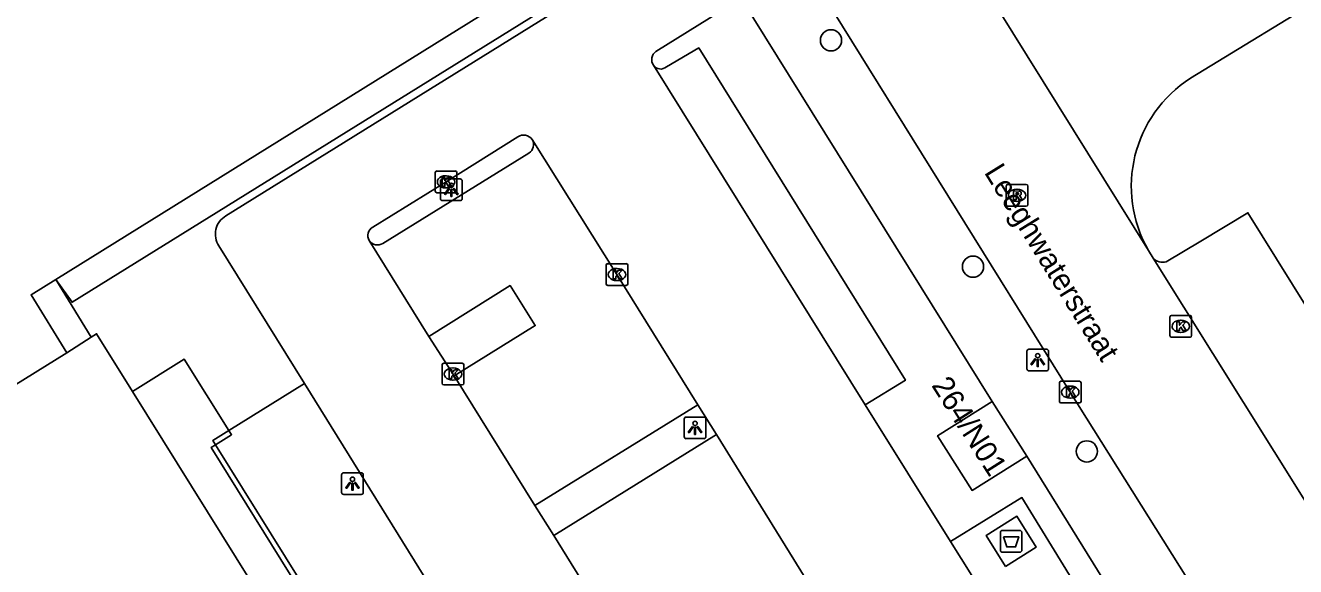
# Model space of a CAD drawing. Extents: x 159888 to 160757, y 384031 to 384746.
# Drawn here: x 160065.5 to 160123.9, y 384544.6 to 384569.5 of the extents above; entities that cross this region are included whole.
import ezdxf

# ---------------------------------------------------------------- set-up
doc = ezdxf.new("R2010")
doc.units = 0
for name, color, linetype in [('IMGEO_Afval_apart_plaats', 7, 'Continuous'), ('IMGEO_Boom', 7, 'Continuous'), ('IMGEO_Kolk', 7, 'Continuous'), ('IMGEO_Lichtpunt', 7, 'Continuous'), ('IMGEO_Openbare_ruimte_label', 7, 'Continuous'), ('IMGEO_Pand', 7, 'Continuous'), ('IMGEO_Pand_nummerreeks', 7, 'Continuous'), ('IMGEO_Parkeervlak_open', 7, 'Continuous'), ('IMGEO_Rijbaan_lokaal_open', 7, 'Continuous'), ('IMGEO_Rioolput', 7, 'Continuous'), ('IMGEO_Voetpad_gesloten', 7, 'Continuous'), ('IMGEO_Voetpad_open', 7, 'Continuous')]:
    doc.layers.add(name, color=color, linetype=linetype)

msp = doc.modelspace()

# ---------------------------------------------------------------- linework, layer by layer
at = {"layer": 'IMGEO_Afval_apart_plaats'}
for p, q in [((160110.346, 384545.384), (160110.346, 384546.184)), ((160110.346, 384546.184), (160110.346, 384545.384)), ((160110.446, 384546.284), (160111.236, 384546.284)), ((160111.236, 384546.284), (160110.446, 384546.284)), ((160111.336, 384546.184), (160111.336, 384545.384)), ((160111.336, 384545.384), (160111.336, 384546.184)), ((160111.236, 384545.284), (160110.446, 384545.284)), ((160110.446, 384545.284), (160111.236, 384545.284))]:
    msp.add_line(p, q, dxfattribs=at)
msp.add_lwpolyline([(160110.489, 384545.998), (160111.193, 384545.998), (160111.044, 384545.528), (160110.638, 384545.528), (160110.489, 384545.998)], dxfattribs=at)
for centre, start, end in [((160110.446, 384546.184), 90, 180), ((160110.446, 384546.184), 90, 180), ((160111.236, 384546.184), 0, 90), ((160111.236, 384546.184), 360, 90), ((160110.446, 384545.384), 180, 270), ((160110.446, 384545.384), 180, 270), ((160111.236, 384545.384), 270, 0), ((160111.236, 384545.384), 270, 0)]:
    msp.add_arc(centre, 0.1, start, end, dxfattribs=at)
at = {"layer": 'IMGEO_Boom'}
for centre in [(160102.557, 384568.838), (160109.088, 384558.425), (160114.325, 384549.921)]:
    msp.add_circle(centre, 0.489, dxfattribs=at)
at = {"layer": 'IMGEO_Kolk'}
for p, q in [((160084.35, 384561.899), (160084.35, 384562.751)), ((160084.425, 384562.825), (160085.277, 384562.825)), ((160084.838, 384562.605), (160084.863, 384562.605)), ((160085.351, 384562.751), (160085.351, 384561.899)), ((160085.277, 384561.825), (160084.425, 384561.825)), ((160084.861, 384562.045), (160084.836, 384562.045)), ((160092.211, 384557.635), (160092.211, 384558.487)), ((160092.286, 384558.561), (160093.138, 384558.561)), ((160092.699, 384558.341), (160092.724, 384558.341)), ((160093.212, 384558.487), (160093.212, 384557.635)), ((160092.722, 384557.781), (160092.697, 384557.781)), ((160093.138, 384557.561), (160092.286, 384557.561)), ((160118.144, 384555.253), (160118.144, 384556.105)), ((160118.219, 384556.179), (160119.071, 384556.179)), ((160118.632, 384555.959), (160118.657, 384555.959)), ((160119.145, 384556.105), (160119.145, 384555.253)), ((160118.655, 384555.399), (160118.63, 384555.399)), ((160119.071, 384555.179), (160118.219, 384555.179)), ((160084.668, 384553.055), (160084.668, 384553.907)), ((160084.743, 384553.981), (160085.595, 384553.981)), ((160085.156, 384553.761), (160085.181, 384553.761)), ((160085.669, 384553.907), (160085.669, 384553.055)), ((160085.595, 384552.981), (160084.743, 384552.981)), ((160085.179, 384553.201), (160085.154, 384553.201)), ((160113.061, 384552.226), (160113.061, 384553.078)), ((160113.136, 384553.152), (160113.988, 384553.152)), ((160113.549, 384552.932), (160113.574, 384552.932)), ((160114.062, 384553.078), (160114.062, 384552.226)), ((160113.572, 384552.372), (160113.547, 384552.372)), ((160113.988, 384552.152), (160113.136, 384552.152))]:
    msp.add_line(p, q, dxfattribs=at)
for points in [[(160084.35, 384561.899), (160084.35, 384562.751)], [(160084.425, 384562.825), (160085.277, 384562.825)], [(160084.671, 384562.525), (160084.794, 384562.525), (160084.794, 384562.374), (160084.924, 384562.525), (160085.088, 384562.525), (160084.942, 384562.374), (160085.095, 384562.125), (160084.943, 384562.125), (160084.858, 384562.289), (160084.794, 384562.222), (160084.794, 384562.125), (160084.671, 384562.125), (160084.671, 384562.525)], [(160085.351, 384562.751), (160085.351, 384561.899)], [(160085.277, 384561.825), (160084.425, 384561.825)], [(160092.211, 384557.635), (160092.211, 384558.487)], [(160092.286, 384558.561), (160093.138, 384558.561)], [(160092.532, 384558.261), (160092.655, 384558.261), (160092.655, 384558.11), (160092.785, 384558.261), (160092.949, 384558.261), (160092.803, 384558.11), (160092.956, 384557.861), (160092.804, 384557.861), (160092.719, 384558.025), (160092.655, 384557.958), (160092.655, 384557.861), (160092.532, 384557.861), (160092.532, 384558.261)], [(160093.212, 384558.487), (160093.212, 384557.635)], [(160093.138, 384557.561), (160092.286, 384557.561)], [(160118.144, 384555.253), (160118.144, 384556.105)], [(160118.219, 384556.179), (160119.071, 384556.179)], [(160118.465, 384555.879), (160118.588, 384555.879), (160118.588, 384555.728), (160118.718, 384555.879), (160118.882, 384555.879), (160118.736, 384555.728), (160118.889, 384555.479), (160118.737, 384555.479), (160118.652, 384555.643), (160118.588, 384555.576), (160118.588, 384555.479), (160118.465, 384555.479), (160118.465, 384555.879)], [(160119.145, 384556.105), (160119.145, 384555.253)], [(160119.071, 384555.179), (160118.219, 384555.179)], [(160084.668, 384553.055), (160084.668, 384553.907)], [(160084.743, 384553.981), (160085.595, 384553.981)], [(160084.989, 384553.681), (160085.112, 384553.681), (160085.112, 384553.53), (160085.242, 384553.681), (160085.406, 384553.681), (160085.26, 384553.53), (160085.413, 384553.281), (160085.261, 384553.281), (160085.176, 384553.445), (160085.112, 384553.378), (160085.112, 384553.281), (160084.989, 384553.281), (160084.989, 384553.681)], [(160085.669, 384553.907), (160085.669, 384553.055)], [(160085.595, 384552.981), (160084.743, 384552.981)], [(160113.061, 384552.226), (160113.061, 384553.078)], [(160113.136, 384553.152), (160113.988, 384553.152)], [(160114.062, 384553.078), (160114.062, 384552.226)], [(160113.382, 384552.852), (160113.505, 384552.852), (160113.505, 384552.701), (160113.635, 384552.852), (160113.799, 384552.852), (160113.653, 384552.701), (160113.806, 384552.452), (160113.654, 384552.452), (160113.569, 384552.616), (160113.505, 384552.549), (160113.505, 384552.452), (160113.382, 384552.452), (160113.382, 384552.852)], [(160113.988, 384552.152), (160113.136, 384552.152)]]:
    msp.add_lwpolyline(points, dxfattribs=at)
for centre, start, end in [((160084.427, 384562.749), 91.55205, 178.44795), ((160084.427, 384562.749), 91.55205, 178.44795), ((160085.275, 384562.749), 1.55205, 88.44795), ((160085.275, 384562.749), 1.55205, 88.44795), ((160084.427, 384561.901), 181.55205, 268.44795), ((160084.427, 384561.901), 181.55205, 268.44795), ((160085.275, 384561.901), 271.55205, 358.44795), ((160085.275, 384561.901), 271.55205, 358.44795), ((160092.288, 384558.485), 91.55205, 178.44795), ((160092.288, 384558.485), 91.55205, 178.44795), ((160093.136, 384558.485), 1.55205, 88.44795), ((160093.136, 384558.485), 1.55205, 88.44795), ((160092.288, 384557.637), 181.55205, 268.44795), ((160092.288, 384557.637), 181.55205, 268.44795), ((160093.136, 384557.637), 271.55205, 358.44795), ((160093.136, 384557.637), 271.55205, 358.44795), ((160118.221, 384556.103), 91.55205, 178.44795), ((160118.221, 384556.103), 91.55205, 178.44795), ((160119.069, 384556.103), 1.55205, 88.44795), ((160119.069, 384556.103), 1.55205, 88.44795), ((160118.221, 384555.255), 181.55205, 268.44795), ((160118.221, 384555.255), 181.55205, 268.44795), ((160119.069, 384555.255), 271.55205, 358.44795), ((160119.069, 384555.255), 271.55205, 358.44795), ((160084.745, 384553.905), 91.55205, 178.44795), ((160084.745, 384553.905), 91.55205, 178.44795), ((160085.593, 384553.905), 1.55205, 88.44795), ((160085.593, 384553.905), 1.55205, 88.44795), ((160084.745, 384553.057), 181.55205, 268.44795), ((160084.745, 384553.057), 181.55205, 268.44795), ((160085.593, 384553.057), 271.55205, 358.44795), ((160085.593, 384553.057), 271.55205, 358.44795), ((160113.138, 384553.076), 91.55205, 178.44795), ((160113.138, 384553.076), 91.55205, 178.44795), ((160113.986, 384553.076), 1.55205, 88.44795), ((160113.986, 384553.076), 1.55205, 88.44795), ((160113.138, 384552.228), 181.55205, 268.44795), ((160113.138, 384552.228), 181.55205, 268.44795), ((160113.986, 384552.228), 271.55205, 358.44795), ((160113.986, 384552.228), 271.55205, 358.44795)]:
    msp.add_arc(centre, 0.0765, start, end, dxfattribs=at)
for centre, major_axis, ratio, start_param, end_param in [((160084.837, 384562.325), (-0.387, 0.002), 0.722429, 4.712389, 7.853982), ((160084.862, 384562.325), (-0.39, 0.002), 0.717154, 1.570796, 4.712389), ((160092.698, 384558.061), (-0.387, 0.002), 0.722429, 4.712389, 7.853982), ((160092.723, 384558.061), (-0.39, 0.002), 0.717154, 1.570796, 4.712389), ((160118.631, 384555.679), (-0.387, 0.002), 0.722429, 4.712389, 7.853982), ((160118.656, 384555.679), (-0.39, 0.002), 0.717154, 1.570796, 4.712389), ((160085.155, 384553.481), (-0.387, 0.002), 0.722429, 4.712389, 7.853982), ((160085.18, 384553.481), (-0.39, 0.002), 0.717154, 1.570796, 4.712389), ((160113.548, 384552.652), (-0.387, 0.002), 0.722429, 4.712389, 7.853982), ((160113.573, 384552.652), (-0.39, 0.002), 0.717154, 1.570796, 4.712389)]:
    msp.add_ellipse(centre, major_axis=major_axis, ratio=ratio, start_param=start_param, end_param=end_param, dxfattribs=at)
at = {"layer": 'IMGEO_Lichtpunt'}
for p, q in [((160084.595, 384562.363), (160084.595, 384561.556)), ((160084.595, 384562.363), (160084.595, 384561.556)), ((160085.497, 384562.458), (160084.689, 384562.458)), ((160085.497, 384562.458), (160084.689, 384562.458)), ((160085.591, 384561.556), (160085.591, 384562.363)), ((160085.591, 384561.556), (160085.591, 384562.363)), ((160084.689, 384561.462), (160085.497, 384561.462)), ((160084.689, 384561.462), (160085.497, 384561.462)), ((160111.569, 384554.53), (160111.569, 384553.723)), ((160111.569, 384554.53), (160111.569, 384553.723)), ((160112.471, 384554.625), (160111.663, 384554.625)), ((160112.471, 384554.625), (160111.663, 384554.625)), ((160112.565, 384553.723), (160112.565, 384554.53)), ((160112.565, 384553.723), (160112.565, 384554.53)), ((160111.663, 384553.629), (160112.471, 384553.629)), ((160111.663, 384553.629), (160112.471, 384553.629)), ((160095.805, 384551.41), (160095.805, 384550.603)), ((160095.805, 384551.41), (160095.805, 384550.603)), ((160096.707, 384551.505), (160095.899, 384551.505)), ((160096.707, 384551.505), (160095.899, 384551.505)), ((160096.801, 384550.603), (160096.801, 384551.41)), ((160096.801, 384550.603), (160096.801, 384551.41)), ((160095.899, 384550.509), (160096.707, 384550.509)), ((160095.899, 384550.509), (160096.707, 384550.509)), ((160080.047, 384548.844), (160080.047, 384548.037)), ((160080.047, 384548.844), (160080.047, 384548.037)), ((160080.949, 384548.939), (160080.141, 384548.939)), ((160080.949, 384548.939), (160080.141, 384548.939)), ((160081.043, 384548.037), (160081.043, 384548.844)), ((160081.043, 384548.037), (160081.043, 384548.844)), ((160080.141, 384547.943), (160080.949, 384547.943)), ((160080.141, 384547.943), (160080.949, 384547.943))]:
    msp.add_line(p, q, dxfattribs=at)
for points in [[(160084.969, 384562.027), (160085.008, 384561.999), (160084.82, 384561.737), (160084.782, 384561.764), (160084.969, 384562.027)], [(160085.071, 384561.979), (160085.118, 384561.979), (160085.118, 384561.657), (160085.071, 384561.657), (160085.071, 384561.979)], [(160085.181, 384561.999), (160085.219, 384562.026), (160085.406, 384561.764), (160085.367, 384561.736), (160085.181, 384561.999)], [(160111.943, 384554.194), (160111.982, 384554.166), (160111.794, 384553.904), (160111.756, 384553.931), (160111.943, 384554.194)], [(160112.045, 384554.146), (160112.092, 384554.146), (160112.092, 384553.824), (160112.045, 384553.824), (160112.045, 384554.146)], [(160112.155, 384554.166), (160112.193, 384554.193), (160112.38, 384553.931), (160112.341, 384553.903), (160112.155, 384554.166)], [(160096.179, 384551.074), (160096.218, 384551.046), (160096.03, 384550.784), (160095.992, 384550.811), (160096.179, 384551.074)], [(160096.281, 384551.026), (160096.328, 384551.026), (160096.328, 384550.704), (160096.281, 384550.704), (160096.281, 384551.026)], [(160096.391, 384551.046), (160096.429, 384551.073), (160096.616, 384550.811), (160096.577, 384550.783), (160096.391, 384551.046)], [(160080.421, 384548.508), (160080.46, 384548.48), (160080.272, 384548.218), (160080.234, 384548.245), (160080.421, 384548.508)], [(160080.523, 384548.46), (160080.57, 384548.46), (160080.57, 384548.138), (160080.523, 384548.138), (160080.523, 384548.46)], [(160080.633, 384548.48), (160080.671, 384548.507), (160080.858, 384548.245), (160080.819, 384548.217), (160080.633, 384548.48)]]:
    msp.add_lwpolyline(points, dxfattribs=at)
for centre in [(160085.094, 384562.161), (160112.068, 384554.328), (160096.304, 384551.208), (160080.546, 384548.642)]:
    msp.add_circle(centre, 0.0994, dxfattribs=at)
for centre, start, end in [((160084.689, 384562.363), 90, 180), ((160084.689, 384562.363), 90, 180), ((160085.497, 384562.363), 0, 90), ((160085.497, 384562.363), 0, 90), ((160084.689, 384561.556), 180, 270), ((160084.689, 384561.556), 180, 270), ((160085.497, 384561.556), 270, 0), ((160085.497, 384561.556), 270, 360), ((160111.663, 384554.53), 90, 180), ((160111.663, 384554.53), 90, 180), ((160112.471, 384554.53), 0, 90), ((160112.471, 384554.53), 0, 90), ((160111.663, 384553.723), 180, 270), ((160111.663, 384553.723), 180, 270), ((160112.471, 384553.723), 270, 0), ((160112.471, 384553.723), 270, 360), ((160095.899, 384551.41), 90, 180), ((160095.899, 384551.41), 90, 180), ((160096.707, 384551.41), 0, 90), ((160096.707, 384551.41), 0, 90), ((160095.899, 384550.603), 180, 270), ((160095.899, 384550.603), 180, 270), ((160096.707, 384550.603), 270, 0), ((160096.707, 384550.603), 270, 360), ((160080.141, 384548.844), 90, 180), ((160080.141, 384548.844), 90, 180), ((160080.949, 384548.844), 0, 90), ((160080.949, 384548.844), 0, 90), ((160080.141, 384548.037), 180, 270), ((160080.141, 384548.037), 180, 270), ((160080.949, 384548.037), 270, 0), ((160080.949, 384548.037), 270, 360)]:
    msp.add_arc(centre, 0.0946, start, end, dxfattribs=at)
at = {"layer": 'IMGEO_Pand'}
for points in [[(160066.902, 384557.838), (160095.167, 384575.42)], [(160066.902, 384557.838), (160065.764, 384557.13), (160067.407, 384554.465)], [(160068.524, 384555.176), (160068.775, 384555.335), (160070.432, 384552.675)], [(160067.407, 384554.465), (160068.524, 384555.176)], [(160059.534, 384549.583), (160067.407, 384554.465)], [(160070.432, 384552.675), (160088.916, 384522.994), (160090.34, 384523.871)], [(160109.97, 384552.226), (160107.46, 384550.64), (160109.049, 384548.124), (160111.559, 384549.71)], [(160111.559, 384549.71), (160109.97, 384552.226)]]:
    msp.add_lwpolyline(points, dxfattribs=at)
at = {"layer": 'IMGEO_Parkeervlak_open'}
for points in [[(160094.988, 384567.618), (160096.471, 384568.491), (160105.983, 384553.196), (160104.128, 384552.06)], [(160081.94, 384559.492), (160088.657, 384563.646)], [(160084.056, 384555.207), (160087.793, 384557.555), (160088.95, 384555.714), (160085.218, 384553.395)], [(160088.927, 384547.431), (160096.427, 384552.07)], [(160097.296, 384550.694), (160089.802, 384546.059)]]:
    msp.add_lwpolyline(points, dxfattribs=at)
for centre, radius, start, end in [((160094.725, 384567.91), 0.393, 213.34921, 312.01973), ((160088.414, 384564.038), 0.461, 301.73457, 30.45151), ((160081.698, 384559.869), 0.448, 212.06976, 302.69684)]:
    msp.add_arc(centre, radius, start, end, dxfattribs=at)
at = {"layer": 'IMGEO_Rijbaan_lokaal_open'}
for points in [[(160119.095, 384567.099), (160125.73, 384571.163), (160142.314, 384581.429), (160157.202, 384590.641), (160174.681, 384601.465), (160189.904, 384610.881), (160190.488, 384611.242), (160192.716, 384612.554)], [(160096.289, 384574.166), (160074.721, 384560.76)], [(160108.137, 384573.672), (160117.159, 384559.167)], [(160098.429, 384570.771), (160094.502, 384568.326)], [(160102.306, 384570.763), (160113.563, 384552.653), (160125.049, 384534.359), (160139.118, 384511.747), (160144.747, 384502.719)], [(160104.128, 384552.06), (160094.396, 384567.694)], [(160081.476, 384560.239), (160084.851, 384562.325), (160088.154, 384564.401)], [(160088.812, 384564.272), (160092.711, 384558.06), (160096.427, 384552.07)], [(160074.401, 384559.378), (160078.34, 384553.049)], [(160084.056, 384555.207), (160081.319, 384559.631)], [(160117.159, 384559.167), (160117.379, 384558.808)], [(160147.868, 384510.063), (160117.379, 384558.808)], [(160085.218, 384553.395), (160084.056, 384555.207)], [(160093.724, 384528.242), (160078.34, 384553.049)], [(160088.927, 384547.431), (160085.218, 384553.395)], [(160096.427, 384552.07), (160097.296, 384550.694)], [(160104.128, 384552.06), (160108.052, 384545.783)], [(160106.112, 384536.513), (160101.362, 384544.11), (160097.296, 384550.694)], [(160089.802, 384546.059), (160088.927, 384547.431)], [(160089.802, 384546.059), (160093.547, 384540.008)], [(160110.676, 384542.144), (160110.423, 384541.989), (160108.052, 384545.783)]]:
    msp.add_lwpolyline(points, dxfattribs=at)
for centre, radius, start, end in [((160094.761, 384567.958), 0.451, 125.1432, 215.81456), ((160122.29, 384562.117), 5.919, 122.67339, 209.89406), ((160088.418, 384564.005), 0.476, 34.11436, 123.70148), ((160075.213, 384559.918), 0.975, 120.30593, 213.62007), ((160081.686, 384559.86), 0.433, 119.03247, 212.00984)]:
    msp.add_arc(centre, radius, start, end, dxfattribs=at)
at = {"layer": 'IMGEO_Rioolput'}
for p, q in [((160110.614, 384561.28), (160110.614, 384562.132)), ((160110.689, 384562.206), (160111.541, 384562.206)), ((160111.102, 384561.986), (160111.127, 384561.986)), ((160111.615, 384562.132), (160111.615, 384561.28)), ((160111.541, 384561.206), (160110.689, 384561.206)), ((160111.125, 384561.426), (160111.1, 384561.426))]:
    msp.add_line(p, q, dxfattribs=at)
for points in [[(160110.614, 384561.28), (160110.614, 384562.132)], [(160110.689, 384562.206), (160111.541, 384562.206)], [(160111.203, 384561.904), (160110.951, 384561.906), (160110.951, 384561.506)], [(160111.129, 384561.825), (160111.075, 384561.825), (160111.075, 384561.744)], [(160111.075, 384561.744), (160111.127, 384561.744)], [(160111.615, 384562.132), (160111.615, 384561.28)], [(160111.541, 384561.206), (160110.689, 384561.206)], [(160110.951, 384561.506), (160111.075, 384561.506), (160111.075, 384561.668), (160111.086, 384561.668)], [(160111.133, 384561.639), (160111.204, 384561.506), (160111.344, 384561.506), (160111.279, 384561.632)]]:
    msp.add_lwpolyline(points, dxfattribs=at)
for centre, radius, start, end in [((160110.691, 384562.13), 0.0765, 91.55205, 178.44795), ((160110.691, 384562.13), 0.0765, 91.55205, 178.44795), ((160111.111, 384561.933), 0.19, 274.7715, 282.96867), ((160111.135, 384561.729), 0.0964, 77.00612, 93.18647), ((160111.149, 384561.786), 0.0378, 276.66336, 79.67722), ((160111.202, 384561.794), 0.109, 350.36119, 89.41601), ((160111.2, 384561.794), 0.112, 277.58423, 350.98172), ((160111.539, 384562.13), 0.0765, 1.55205, 88.44795), ((160111.539, 384562.13), 0.0765, 1.55205, 88.44795), ((160110.691, 384561.282), 0.0765, 181.55205, 268.44795), ((160110.691, 384561.282), 0.0765, 181.55205, 268.44795), ((160111.085, 384561.615), 0.0533, 26.02933, 88.69889), ((160111.184, 384561.579), 0.108, 29.51342, 73.79051), ((160111.539, 384561.282), 0.0765, 271.55205, 358.44795), ((160111.539, 384561.282), 0.0765, 271.55205, 358.44795)]:
    msp.add_arc(centre, radius, start, end, dxfattribs=at)
for centre, major_axis, ratio, start_param, end_param in [((160111.101, 384561.706), (-0.387, 0.002), 0.722429, 4.712389, 7.853982), ((160111.126, 384561.706), (-0.39, 0.002), 0.717154, 1.570796, 4.712389)]:
    msp.add_ellipse(centre, major_axis=major_axis, ratio=ratio, start_param=start_param, end_param=end_param, dxfattribs=at)
at = {"layer": 'IMGEO_Voetpad_gesloten'}
msp.add_lwpolyline([(160110.576, 384544.632), (160109.689, 384546.052), (160111.105, 384546.936), (160111.992, 384545.516), (160110.576, 384544.632)], dxfattribs=at)
at = {"layer": 'IMGEO_Voetpad_open'}
for points in [[(160095.167, 384575.42), (160095.85, 384574.31), (160067.65, 384556.788), (160066.902, 384557.838)], [(160109.97, 384552.226), (160098.429, 384570.771)], [(160117.97, 384558.646), (160119.572, 384559.594), (160121.735, 384560.901), (160133.91, 384541.367), (160144.66, 384524.211), (160151.885, 384512.636), (160147.868, 384510.063)], [(160068.524, 384555.176), (160066.902, 384557.838)], [(160074.859, 384550.882), (160072.809, 384554.161), (160070.432, 384552.675)], [(160078.34, 384553.049), (160074.859, 384550.882)], [(160074.252, 384550.23), (160074.129, 384550.428), (160074.859, 384550.882)], [(160074.859, 384550.882), (160074.982, 384550.686), (160074.252, 384550.23)], [(160074.252, 384550.23), (160074.041, 384550.098), (160089.71, 384524.905)], [(160074.252, 384550.23), (160089.532, 384525.678), (160093.724, 384528.242)], [(160141.73, 384501.039), (160111.559, 384549.71)], [(160108.052, 384545.783), (160111.339, 384547.799), (160113.651, 384544.027)]]:
    msp.add_lwpolyline(points, dxfattribs=at)
msp.add_arc((160117.807, 384559.21), 0.587, 223.19294, 286.14922, dxfattribs=at)

# ---------------------------------------------------------------- texts
at = {"layer": 'IMGEO_Openbare_ruimte_label'}
msp.add_text('Leeghwaterstraat', height=1, rotation=301.79891, dxfattribs=at).set_placement((160109.577, 384562.762))
at = {"layer": 'IMGEO_Pand_nummerreeks'}
msp.add_text('264/N01', height=1, rotation=302.47119, dxfattribs=at).set_placement((160107.154, 384552.963))

doc.saveas('drawing.dxf')
